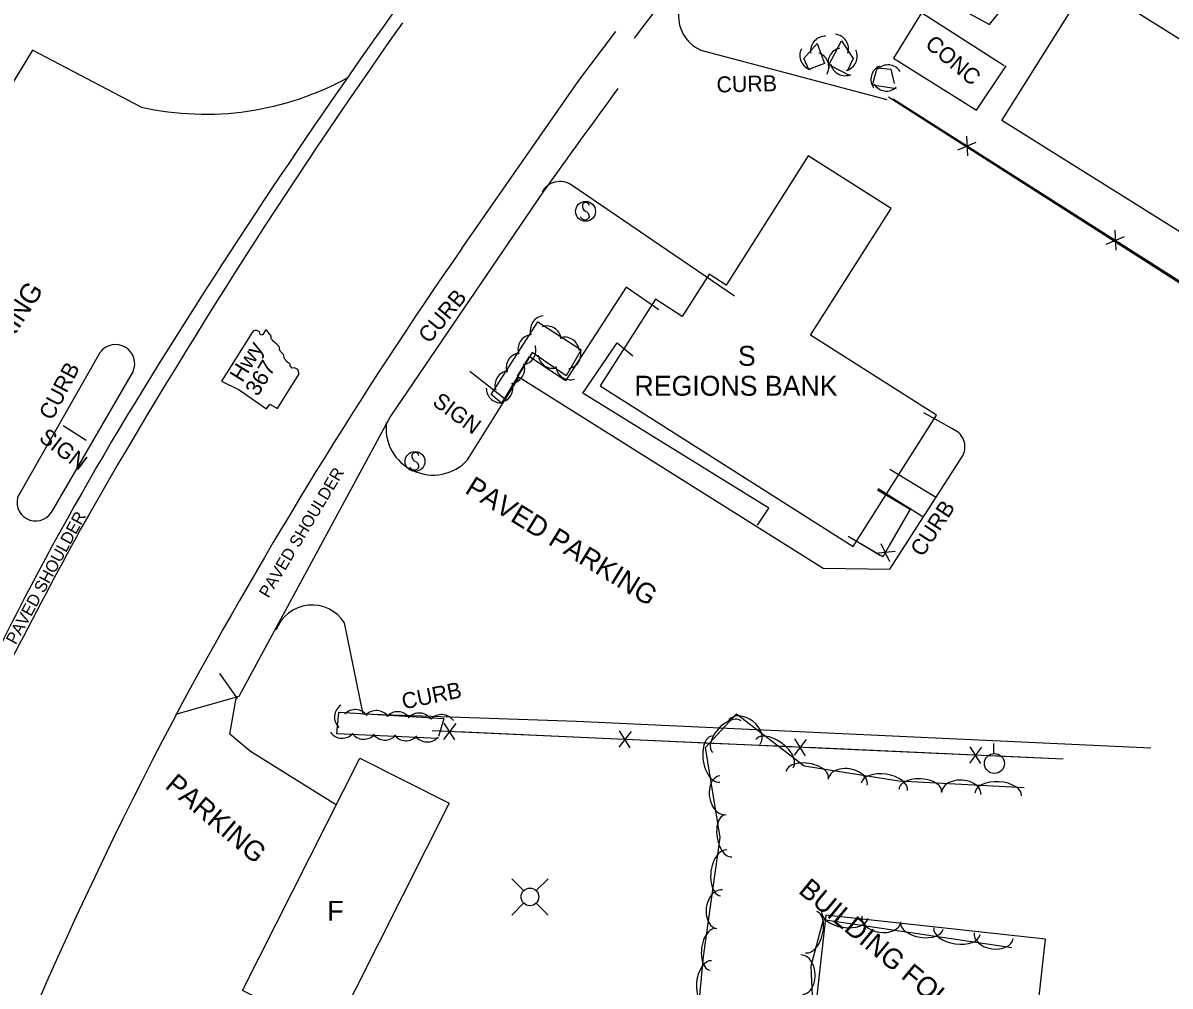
# Model space of a CAD drawing. Extents: x 1441650 to 1491889, y 345904 to 358319.
# Drawn here: x 1441941.4 to 1442229, y 356898.7 to 357140 of the extents above; entities that cross this region are included whole.
import ezdxf

# ---------------------------------------------------------------- set-up
doc = ezdxf.new("R2010")
doc.units = 0
for name, color, linetype in [('S_BUILDING', 7, 'Continuous'), ('S_BUILDING_ANNOT', 7, 'Continuous'), ('S_CURB', 7, 'Continuous'), ('S_CURB_ANNOT', 7, 'Continuous'), ('S_EDGE_PAVEMENT', 7, 'Continuous'), ('S_FENCE', 7, 'Continuous'), ('S_FENCE_ANNOT', 7, 'Continuous'), ('S_HWY_SYMBOLS', 7, 'Continuous'), ('S_IRON_PIN_ANNOT', 7, 'Continuous'), ('S_PARKING', 7, 'Continuous'), ('S_PARKING_ANNOT', 7, 'Continuous'), ('S_SHOULDER', 7, 'Continuous'), ('S_SHOULDER_ANNOT', 7, 'Continuous'), ('S_SIDEWALK', 7, 'Continuous'), ('S_SIGN', 7, 'Continuous'), ('S_SIGN_ANNOT', 7, 'Continuous'), ('S_TREE', 7, 'Continuous'), ('S_UTILITY_POLE', 7, 'Continuous')]:
    doc.layers.add(name, color=color, linetype=linetype)

msp = doc.modelspace()

# ---------------------------------------------------------------- linework, layer by layer
at = {"layer": 'S_BUILDING'}
for points in [[(1442300.38, 357044.58), (1442186.84, 357115.6), (1442208.6, 357150.38), (1442322.14, 357079.36)], [(1442086.15, 357049.08), (1442149.51, 357008.82), (1442170.43, 357041.74), (1442138.88, 357061.79), (1442159.05, 357093.52), (1442138.25, 357106.74), (1442117.67, 357074.36), (1442113.41, 357077.07), (1442106.7, 357066.5), (1442099.95, 357070.79)], [(1442048.26, 356944.53), (1442018.9, 356886.3), (1441996.49, 356897.6), (1442025.85, 356955.82)], [(1442197.74, 356910.41), (1442142.68, 356916.48), (1442138.8, 356881.29), (1442193.86, 356875.22)]]:
    msp.add_lwpolyline(points, close=True, dxfattribs=at)
at = {"layer": 'S_CURB'}
msp.add_line((1441995.21, 356970.75), (1441990.79, 356977.01), dxfattribs=at)
at = {"layer": 'S_EDGE_PAVEMENT'}
msp.add_lwpolyline([(1442051.46, 357083.55), (1442080.77, 357125.6), (1442090.04, 357137.92)], dxfattribs=at)
for centre, major_axis, ratio, start_param, end_param in [((1443277.09, 356261.55), (-772.98, -1317.05), 0.995377, 4.627347, 4.725856), ((1443040.78, 356396.77), (-660.05, -1011.93), 0.996829, 4.683628, 4.794304), ((1442935.82, 356469.11), (-610.97, -1169.74), 0.849265, 4.690768, 4.747495), ((1442895.66, 356480.85), (-303.25, -992.83), 0.998616, 4.518038, 4.6864)]:
    msp.add_ellipse(centre, major_axis=major_axis, ratio=ratio, start_param=start_param, end_param=end_param, dxfattribs=at)
at = {"layer": 'S_FENCE'}
for p, q in [((1442177.99, 357111.7), (1442178.21, 357106.71)), ((1442175.79, 357108.25), (1442180.41, 357110.16)), ((1442215.12, 357088.1), (1442215.35, 357083.1)), ((1442212.93, 357084.64), (1442217.54, 357086.56)), ((1442160.07, 357007.56), (1442155.09, 357007.12)), ((1442156.52, 357009.61), (1442158.64, 357005.08)), ((1442049.91, 356964.47), (1442046.86, 356960.51)), ((1442049.72, 356960.38), (1442047.04, 356964.6)), ((1442093.85, 356962.48), (1442090.81, 356958.52)), ((1442093.67, 356958.39), (1442090.99, 356962.61)), ((1442137.8, 356960.5), (1442134.75, 356956.54)), ((1442137.62, 356956.41), (1442134.94, 356960.63)), ((1442181.75, 356958.51), (1442178.7, 356954.55)), ((1442181.56, 356954.42), (1442178.88, 356958.64))]:
    msp.add_line(p, q, dxfattribs=at)
for points in [[(1442159.54, 357121.01), (1442176.41, 357110.28)], [(1442159.54, 357121.01), (1442298.27, 357032.82)], [(1442179.79, 357108.13), (1442196.67, 357097.4)], [(1442196.67, 357097.4), (1442213.55, 357086.68)], [(1442216.92, 357084.53), (1442233.8, 357073.8)], [(1442155.65, 357023.06), (1442163.81, 357018.16), (1442156.95, 357006.25), (1442148.25, 357011.34)], [(1442155.65, 357023.06), (1442163.81, 357018.16), (1442158.58, 357009.08)], [(1442156.31, 357006.62), (1442148.25, 357011.34)], [(1442046.39, 356962.58), (1442044.04, 356962.68)], [(1442202.19, 356955.54), (1442044.04, 356962.68)], [(1442070.36, 356961.5), (1442050.38, 356962.4)], [(1442090.33, 356960.59), (1442070.36, 356961.5)], [(1442114.3, 356959.51), (1442094.33, 356960.41)], [(1442134.28, 356958.61), (1442114.3, 356959.51)], [(1442158.25, 356957.52), (1442138.27, 356958.43)], [(1442178.22, 356956.62), (1442158.25, 356957.52)], [(1442202.19, 356955.54), (1442182.22, 356956.44)]]:
    msp.add_lwpolyline(points, dxfattribs=at)
at = {"layer": 'S_HWY_SYMBOLS'}
msp.add_lwpolyline([(1441991.17, 357050.24), (1441995.6, 357048.09), (1442002.45, 357043.36), (1442003.28, 357044.55), (1442005.2, 357043.46), (1442010.62, 357052.07), (1442010.29, 357053.17), (1442009.46, 357053.58), (1442008.92, 357053.52), (1442008.4, 357054.14), (1442008.44, 357054.51), (1442008.12, 357054.81), (1442007.83, 357054.99), (1442007.42, 357055.44), (1442006.95, 357055.83), (1442006.75, 357056.95), (1442006.58, 357057.16), (1442006.34, 357057.41), (1442005.88, 357057.79), (1442005.76, 357058.26), (1442005.73, 357058.68), (1442005.57, 357059.07), (1442005.33, 357059.32), (1442005.01, 357059.62), (1442004.72, 357059.8), (1442004.48, 357060.05), (1442004.05, 357060.31), (1442004.02, 357060.43), (1442003.75, 357060.8), (1442003.65, 357060.96), (1442003.63, 357061.57), (1442003.35, 357061.94), (1442003.14, 357062.07), (1442002.98, 357062.47), (1442002.47, 357063.08), (1442002.28, 357063.1), (1442001.57, 357061.95), (1442001.29, 357061.82), (1442000.88, 357061.97), (1442000.8, 357062.32), (1442000.72, 357062.67), (1442000.02, 357063), (1441999.53, 357063.01), (1441999.25, 357062.88), (1441998.91, 357062.49), (1441991.17, 357050.24)], dxfattribs=at)
at = {"layer": 'S_IRON_PIN_ANNOT'}
msp.add_lwpolyline([(1442298.64, 357031.88), (1442158.39, 357121.45)], dxfattribs=at)
at = {"layer": 'S_PARKING'}
for points in [[(1442167.4, 357177.43), (1442160.54, 357152.28), (1442183.76, 357139.69), (1442199.42, 357159.09), (1442219.68, 357151.81), (1442247.17, 357134.12)], [(1442187.43, 357129.27), (1442166.67, 357142.61), (1442159.69, 357131.24), (1442180.46, 357118.23), (1442187.87, 357129.26)], [(1441971.08, 357118.94), (1441943.79, 357133.21), (1441933.51, 357116.42)], [(1442111.38, 357133.25), (1442158.01, 357120.85)], [(1442119.82, 357071.59), (1442078.86, 357099.49)], [(1441940.18, 357021.33), (1441960.87, 357057.6)], [(1441969.04, 357052.77), (1441948.52, 357017.35)], [(1442052.88, 357030.53), (1442065.79, 357051.26), (1442142.06, 357003.44), (1442158.73, 357003.18), (1442177.13, 357031.72)], [(1442174.43, 357038.31), (1442167.22, 357042.36)], [(1442224.17, 356958.29), (1442080.19, 356964.95), (1442026.68, 356966.84), (1442022.01, 356989.75)], [(1442019.81, 356944.21), (1441998.45, 356957.46), (1441993.25, 356961.84), (1441994.84, 356970.81)]]:
    msp.add_lwpolyline(points, dxfattribs=at)
for centre, radius, start, end in [((1441987.17, 357191.16), 73.98, 257.443, 298.9886), ((1441964.64, 357054.66), 4.79, 336.7509, 142.0332), ((1442172.73, 357033.76), 4.85, 335.14, 69.5497), ((1441944.6, 357019.9), 4.67, 154.7579, 326.9958)]:
    msp.add_arc(centre, radius, start, end, dxfattribs=at)
for centre, major_axis, ratio, start_param, end_param in [((1442115.12, 357141.83), (-8.52, 3.88), 0.999847, 5.782974, 7.870403), ((1442076.16, 357095.26), (-4.71, 2.19), 0.966869, 4.583975, 6.235799), ((1442044.22, 357038.55), (-1.98, -11.64), 0.999306, 4.762556, 7.275949), ((1442013.91, 356984.51), (-8.48, 4.62), 0.998475, 4.215169, 6.419262)]:
    msp.add_ellipse(centre, major_axis=major_axis, ratio=ratio, start_param=start_param, end_param=end_param, dxfattribs=at)
at = {"layer": 'S_SHOULDER'}
for points in [[(1442234.36, 357235.85), (1442221.73, 357231.07), (1442209.1, 357226.29), (1442197.28, 357220.68), (1442185.46, 357215.07), (1442173.81, 357209.09), (1442162.17, 357203.11), (1442149.9, 357193.72), (1442137.63, 357184.33), (1442119.81, 357169.71), (1442107.23, 357152.98), (1442094.64, 357136.25)], [(1442071.77, 357097.61), (1442033.59, 357041.5), (1441995.52, 356971.22), (1441979.68, 356966.7)]]:
    msp.add_lwpolyline(points, dxfattribs=at)
for centre, major_axis, ratio, start_param, end_param in [((1443326.85, 356215.27), (-862.71, -1349.96), 0.992954, 4.65728, 4.732374), ((1444712.22, 355206.5), (-1909.76, -2725), 0.976027, 4.692746, 4.702395), ((1442670.9, 356615.51), (-407.99, -726.54), 0.986934, 4.675409, 4.818978)]:
    msp.add_ellipse(centre, major_axis=major_axis, ratio=ratio, start_param=start_param, end_param=end_param, dxfattribs=at)
at = {"layer": 'S_SIDEWALK'}
for points in [[(1442100.86, 357068.13), (1442092.66, 357073.84), (1442077.39, 357050.34), (1442068.3, 357056.44), (1442065.34, 357051.5)], [(1442125.54, 357014.18), (1442128.44, 357018.45), (1442081.8, 357047.28), (1442090.36, 357059.9), (1442094.29, 357056.59)], [(1442158.73, 357028.22), (1442170.44, 357021.09)], [(1442167.01, 357016.27), (1442155.85, 357023.28)]]:
    msp.add_lwpolyline(points, dxfattribs=at)
at = {"layer": 'S_SIGN'}
msp.add_line((1441951.47, 357039.19), (1441957.29, 357035.45), dxfattribs=at)
for centre in [(1442082.45, 357092.83), (1442039.71, 357030.15)]:
    msp.add_circle(centre, 2.49, dxfattribs=at)
for centre, radius, start, end in [((1442083.14, 357094.16), 1.5, 167.1196, 241.9813), ((1442082.53, 357094.1), 0.95, 16.5258, 156.8957), ((1442082.3, 357092.01), 1.28, 204.641, 335.359), ((1442082.04, 357091.49), 1.4, 358.6529, 73.7063), ((1442040.4, 357031.47), 1.5, 167.1196, 241.9813), ((1442039.78, 357031.41), 0.95, 16.5258, 156.8957), ((1442039.3, 357028.8), 1.4, 358.6529, 73.7063), ((1442039.56, 357029.32), 1.28, 204.641, 335.359)]:
    msp.add_arc(centre, radius, start, end, dxfattribs=at)
at = {"layer": 'S_SIGN_ANNOT'}
msp.add_line((1442053.46, 357052.74), (1442062.81, 357045.46), dxfattribs=at)
at = {"layer": 'S_TREE'}
for points in [[(1442138.53, 357128.23), (1442137.21, 357131.17), (1442140.48, 357134.9), (1442142.33, 357129.86), (1442138.37, 357128.38)], [(1442148.83, 357126.82), (1442143.47, 357129.53), (1442146.62, 357135.53), (1442149.54, 357131.1), (1442148.08, 357127.96)], [(1442160.3, 357123.57), (1442154.42, 357124.45), (1442155.57, 357128.83), (1442159.02, 357128.49), (1442159.84, 357124.91)], [(1442081.36, 357058.16), (1442077.63, 357051.63), (1442069.08, 357057.42), (1442061.41, 357044.77), (1442058.78, 357046.97), (1442070.47, 357065.18), (1442081.32, 357058.16)], [(1442045.48, 356960.7), (1442020.14, 356961.87), (1442020.59, 356967.32), (1442046.89, 356965.71), (1442045.57, 356961.26)], [(1442189.32, 356908.28), (1442142.04, 356915.25), (1442138.91, 356903.63), (1442139.85, 356883.19), (1442125.37, 356879.56), (1442109.86, 356882.9), (1442112.01, 356906.06), (1442116.21, 356935.92), (1442112.53, 356958.44), (1442120.27, 356966.94), (1442137.23, 356953.9), (1442161.01, 356950.15), (1442192.39, 356948.43)]]:
    msp.add_lwpolyline(points, dxfattribs=at)
for centre, start, end in [((1442072.73, 357060.46), 6.2775, 107.8744), ((1442077.21, 357057.65), 6.2775, 107.8744), ((1442074.22, 357057.15), 185.1129, 286.7098), ((1442078.64, 357054.25), 185.1129, 286.7098), ((1442023.16, 356966.11), 124.4795, 226.0764), ((1442024.75, 356964.33), 35.7023, 137.2992), ((1442030.03, 356964.08), 35.7023, 137.2992), ((1442035.32, 356963.79), 35.7023, 137.2992), ((1442040.75, 356963.46), 35.7023, 137.2992), ((1442046.39, 356963.08), 35.7023, 137.2992)]:
    msp.add_arc(centre, 3.64, start, end, dxfattribs=at)
for centre, major_axis, ratio, start_param, end_param in [((1442142.52, 357133.08), (-2.4, -2.74), 0.999997, 3.825788, 5.598989), ((1442144.74, 357133.57), (-2, 3.05), 0.997691, 3.825789, 5.598989), ((1442139.81, 357131.89), (1.49, -3.33), 0.999998, 3.825788, 5.598988), ((1442146.89, 357130.16), (-3.64, -0.03), 0.99219, 4.907389, 6.680589), ((1442139.79, 357129.06), (1.02, 3.5), 0.999997, 4.461946, 6.235147), ((1442146.91, 357131.66), (1.54, 3.3), 0.998543, 3.825789, 5.598989), ((1442147.52, 357130.44), (3.64, 0.03), 0.99219, 3.344668, 5.117868), ((1442157.62, 357125.89), (-3.6, 0.56), 0.999974, 5.292523, 7.065724), ((1442158.26, 357125.89), (-3.63, 0.35), 0.999976, 3.825789, 5.598989), ((1442157.9, 357126.62), (3.6, -0.54), 0.999976, 3.825789, 5.598989), ((1442072.24, 357063.02), (-1.97, -3.07), 0.999624, 3.825789, 5.598989), ((1442069.16, 357058.28), (-1.97, -3.07), 0.999624, 3.825789, 5.598989), ((1442066.37, 357058.02), (-0.63, 3.59), 0.999336, 3.106101, 4.879301), ((1442066.22, 357053.7), (-1.97, -3.07), 0.999624, 3.825789, 5.598989), ((1442077.65, 357057.03), (1.81, 3.16), 0.999625, 3.825789, 5.598989), ((1442063.55, 357053.37), (-0.63, 3.59), 0.999336, 3.106101, 4.879301), ((1442063.39, 357049.22), (-1.97, -3.07), 0.999624, 3.825789, 5.598989), ((1442061.22, 357048.49), (2.8, -2.33), 0.999994, 3.825788, 5.598989), ((1442060.59, 357048.56), (-0.63, 3.59), 0.999336, 3.106101, 4.879301), ((1442122.34, 356962.36), (-3.92, 3.03), 0.681123, 3.146006, 6.287598), ((1442117.89, 356961.18), (-3.6, -3.94), 0.540909, 3.144747, 6.28634), ((1442021.44, 356964.44), (0.17, 3.64), 0.999985, 2.254992, 4.028193), ((1442026.87, 356964.19), (0.17, 3.64), 0.999985, 2.254992, 4.028193), ((1442032.17, 356963.98), (0.17, 3.64), 0.999985, 2.254992, 4.028193), ((1442037.45, 356963.81), (0.17, 3.64), 0.999985, 2.254992, 4.028193), ((1442042.78, 356963.49), (0.17, 3.64), 0.999985, 2.254992, 4.028193), ((1442115.14, 356955.6), (0.95, -5.78), 0.5506, 3.139153, 6.280746), ((1442129.83, 356956.93), (-4.65, 3.58), 0.546722, 3.144301, 6.285894), ((1442138.03, 356951.64), (-5.28, 0.83), 0.536505, 3.140512, 6.282105), ((1442148.17, 356949.78), (-4.9, 0.77), 0.679994, 3.139778, 6.281371), ((1442157.35, 356948.6), (-5.8, 0.91), 0.545813, 3.140478, 6.28207), ((1442116.89, 356946.52), (0.81, -4.88), 0.685956, 3.137592, 6.279185), ((1442166.38, 356947.75), (-5.34, 0.29), 0.536662, 3.13986, 6.281453), ((1442176.65, 356946.93), (-4.95, 0.26), 0.680192, 3.138683, 6.280276), ((1442185.91, 356946.68), (-5.86, 0.32), 0.545972, 3.139805, 6.281397), ((1442118.29, 356936.33), (0.87, -5.26), 0.541211, 3.139229, 6.280822), ((1442117.1, 356927.02), (-0.8, -5.75), 0.556326, 3.140249, 6.281842), ((1442116.08, 356917.92), (-0.68, -4.85), 0.693092, 3.139369, 6.280962), ((1442139.02, 356912.2), (1.39, 5.16), 0.5407, 3.141608, 6.283201), ((1442147.44, 356916.58), (5.81, -0.86), 0.545786, 3.141593, 6.283185), ((1442156.63, 356915.49), (4.9, -0.72), 0.679962, 3.141593, 6.283185), ((1442114.41, 356907.87), (-0.73, -5.23), 0.546839, 3.140292, 6.281885), ((1442166.79, 356913.73), (5.29, -0.78), 0.536479, 3.141593, 6.283185), ((1442175.56, 356912.44), (5.81, -0.86), 0.545786, 3.141593, 6.283185), ((1442184.76, 356911.34), (4.9, -0.72), 0.679962, 3.141593, 6.283185), ((1442136.62, 356901.53), (-0.23, 4.95), 0.684984, 3.140949, 6.282542), ((1442113.51, 356899.26), (-0.53, -5.77), 0.557146, 3.1394, 6.280992)]:
    msp.add_ellipse(centre, major_axis=major_axis, ratio=ratio, start_param=start_param, end_param=end_param, dxfattribs=at)
at = {"layer": 'S_UTILITY_POLE'}
for p, q in [((1442184.8, 356956.98), (1442184.8, 356959.46)), ((1442066.92, 356922.61), (1442063.94, 356925.59)), ((1442070.1, 356922.61), (1442073.08, 356925.59)), ((1442066.92, 356919.43), (1442063.94, 356916.44)), ((1442070.1, 356919.43), (1442073.08, 356916.44))]:
    msp.add_line(p, q, dxfattribs=at)
for centre, radius in [((1442184.95, 356954.46), 2.5), ((1442068.52, 356921.03), 2.21)]:
    msp.add_circle(centre, radius, dxfattribs=at)

# ---------------------------------------------------------------- texts
at = {"layer": 'S_BUILDING_ANNOT'}
for s, height, p in [('S', 5, (1442120.66, 357054.12)), ('REGIONS BANK', 5.0003, (1442094.72, 357046.62)), ('F', 5, (1442017.71, 356915.03))]:
    msp.add_text(s, height=height, dxfattribs=at).set_placement(p)
msp.add_text('BUILDING FOUNDATION', height=5.0003, rotation=320.2969, dxfattribs=at).set_placement((1442135.56, 356922.21))
at = {"layer": 'S_CURB_ANNOT'}
for rotation, p in [(1.3581, (1442115.33, 357122.61)), (50.5543, (1442043.26, 357059.49)), (62.3715, (1441948.76, 357040.23)), (56.7492, (1442166.95, 357006.01)), (11.699, (1442036.83, 356968))]:
    msp.add_text('CURB', height=4, rotation=rotation, dxfattribs=at).set_placement(p)
at = {"layer": 'S_FENCE_ANNOT'}
msp.add_text('CONC', height=4, rotation=319.8977, dxfattribs=at).set_placement((1442167.31, 357134.27))
at = {"layer": 'S_HWY_SYMBOLS'}
for s, p in [('Hwy', (1441996.4, 357049.77)), ('367', (1442000.27, 357046.27))]:
    msp.add_text(s, height=4, rotation=58.299, dxfattribs=at).set_placement(p)
at = {"layer": 'S_PARKING_ANNOT'}
for s, height, rotation, p in [('CONCRETE PARKING', 5.0003, 57.2921, (1441909.18, 357014.67)), ('PAVED PARKING', 5.0003, 328.3598, (1442051.94, 357022.42)), ('PARKING', 5, 319.8977, (1441976.75, 356948.48))]:
    msp.add_text(s, height=height, rotation=rotation, dxfattribs=at).set_placement(p)
at = {"layer": 'S_SHOULDER_ANNOT'}
for rotation, p in [(59.0107, (1442002.97, 356995.74)), (61.3991, (1441939.6, 356984.06))]:
    msp.add_text('PAVED SHOULDER', height=3.0002, rotation=rotation, dxfattribs=at).set_placement(p)
at = {"layer": 'S_SIGN_ANNOT'}
for rotation, p in [(323.5334, (1442043.81, 357044.51)), (322.8564, (1441945.17, 357035.59))]:
    msp.add_text('SIGN', height=4, rotation=rotation, dxfattribs=at).set_placement(p)

doc.saveas('drawing.dxf')
